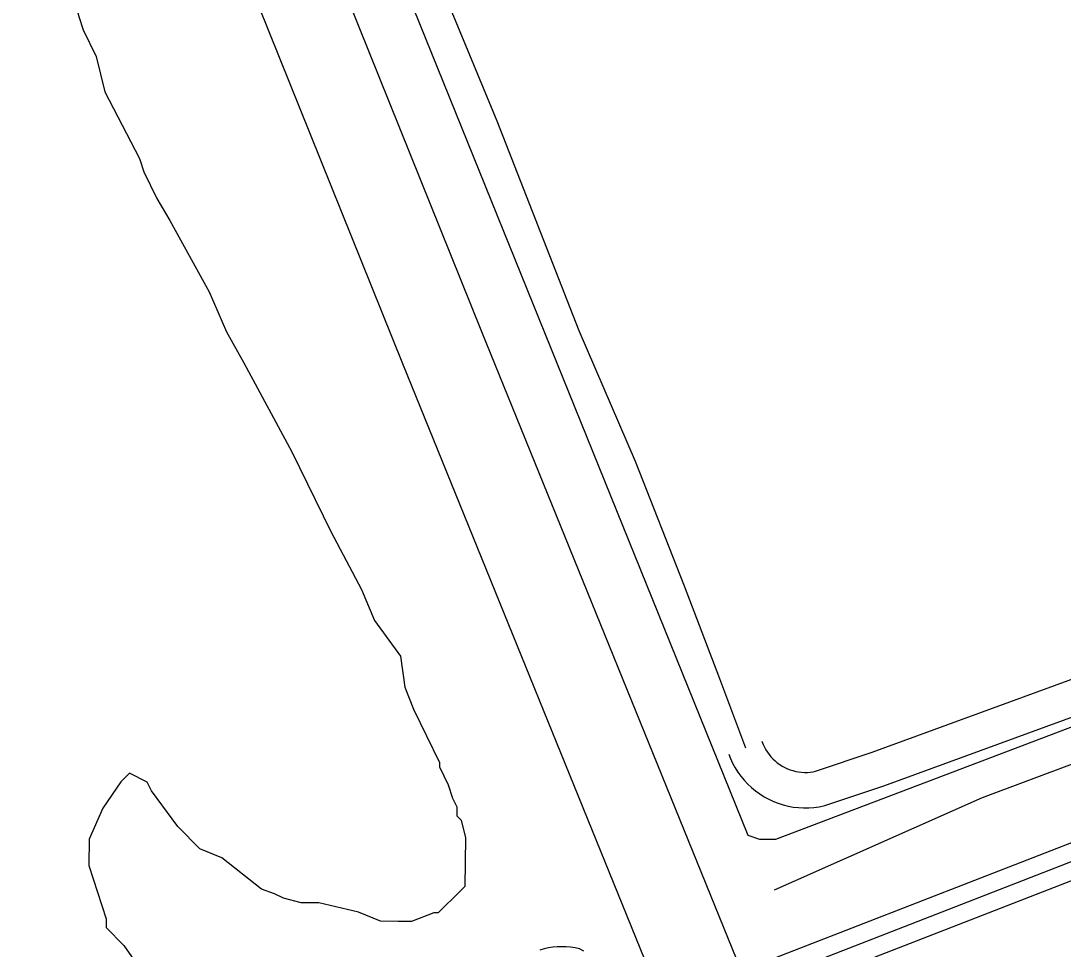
# Model space of a CAD drawing. Extents: x 3694830 to 3732949, y 415201 to 440970.
# Drawn here: x 3710912 to 3711792, y 427603 to 428387 of the extents above; entities that cross this region are included whole.
import ezdxf

# ---------------------------------------------------------------- set-up
doc = ezdxf.new("R2010")
doc.units = 0
for name, color, linetype in [('V-ROAD-CNTR', 7, 'Continuous'), ('V-SITE-OTLN', 7, 'Continuous'), ('V-SITE-VEGE', 7, 'Continuous'), ('V-TOPO-SHOR', 7, 'Continuous')]:
    doc.layers.add(name, color=color, linetype=linetype)

msp = doc.modelspace()

# ---------------------------------------------------------------- linework, layer by layer
at = {"layer": 'V-ROAD-CNTR'}
for points in [[(3710797.87, 429373.97), (3711300.64, 428124.66), (3711527.17, 427566.78), (3711704.8, 427131.03)], [(3710731.19, 429347.14), (3711234, 428097.72), (3711460.59, 427539.69), (3711638.24, 427103.9)], [(3711262.8, 428425.91), (3711313.51, 428302.77), (3711382.75, 428125.54), (3711430.4, 428015.13), (3711471.74, 427910.06), (3711501.7, 427831.53), (3711523.38, 427773.17)], [(3711520.11, 427584.75), (3711864.83, 427718.81), (3712550.43, 427979.16), (3713058.65, 428172.44)], [(3711525.55, 427570.77), (3711870.21, 427704.81), (3712555.76, 427965.14), (3713063.98, 428158.42)], [(3711537.35, 427778.63), (3711538.42, 427775.89), (3711539.47, 427773.65), (3711540.65, 427771.49), (3711541.97, 427769.4), (3711543.42, 427767.4), (3711544.99, 427765.5), (3711546.68, 427763.7), (3711548.48, 427762), (3711550.38, 427760.43), (3711552.38, 427758.99), (3711554.47, 427757.67), (3711556.64, 427756.49), (3711558.88, 427755.45), (3711561.18, 427754.55), (3711563.53, 427753.8), (3711565.93, 427753.2), (3711568.35, 427752.76), (3711570.81, 427752.47), (3711573.28, 427752.33), (3711575.74, 427752.36), (3711578.21, 427752.54), (3711580.65, 427752.87), (3711582.61, 427753.27), (3711630.34, 427769.39), (3711822.06, 427839.44)], [(3711509.41, 427767.72), (3711510.83, 427764.08), (3711512.68, 427760.11), (3711514.78, 427756.27), (3711517.11, 427752.57), (3711519.68, 427749.03), (3711522.47, 427745.65), (3711525.46, 427742.46), (3711528.65, 427739.47), (3711532.03, 427736.68), (3711535.58, 427734.12), (3711539.28, 427731.79), (3711543.12, 427729.69), (3711547.09, 427727.85), (3711551.16, 427726.26), (3711555.34, 427724.93), (3711559.58, 427723.87), (3711563.89, 427723.08), (3711568.23, 427722.56), (3711572.6, 427722.33), (3711576.98, 427722.37), (3711581.34, 427722.69), (3711585.68, 427723.28), (3711590.42, 427724.24), (3711640.29, 427741.08), (3711832.66, 427811.37)], [(3711530.99, 427556.79), (3711865.39, 427686.84)], [(3711387.02, 427601.38), (3711383.3, 427603.32), (3711379.61, 427604.07), (3711375.88, 427604.61), (3711372.13, 427604.93), (3711368.36, 427605.03), (3711364.6, 427604.91), (3711360.85, 427604.57), (3711357.13, 427604), (3711353.45, 427603.22), (3711349.83, 427602.22)]]:
    msp.add_lwpolyline(points, dxfattribs=at)
at = {"layer": 'V-SITE-OTLN'}
msp.add_lwpolyline([(3713417.81, 428405.99), (3711548.71, 427695.64), (3711535.55, 427695.76), (3711525.71, 427699.14), (3711238.46, 428410.05), (3711122.2, 428694.03), (3711021.7, 428946.3), (3710913.68, 429219.94), (3710816.6, 429466), (3710754.04, 429605.55), (3710668.66, 429850.21), (3710561.9, 430083.21), (3710491.47, 430254.85), (3710471.65, 430309.29), (3710425.94, 430443.33), (3710357.41, 430686.1), (3710313.44, 430893.16)], dxfattribs=at)
at = {"layer": 'V-SITE-VEGE'}
for points in [[(3710902.54, 428559.52), (3710928.45, 428533.14), (3710928.35, 428521.94), (3710939.25, 428488.22), (3710942.72, 428458.31), (3710960.79, 428390.91), (3710964.43, 428379.67), (3710975.44, 428357.16), (3710982.64, 428327.22), (3711012.02, 428270.92), (3711015.65, 428259.68), (3711026.66, 428237.18), (3711037.7, 428218.4), (3711070.78, 428158.34), (3711085.42, 428124.59), (3711100.12, 428098.31), (3711140.54, 428023.25), (3711173.56, 427955.72), (3711199.27, 427906.92), (3711210.24, 427880.68), (3711232.38, 427850.6), (3711235.88, 427824.42), (3711243.19, 427805.68), (3711265.19, 427760.66)], [(3711265.19, 427760.66), (3711265.16, 427756.93), (3711272.5, 427741.92), (3711276.13, 427730.68), (3711279.8, 427723.18), (3711279.73, 427715.71), (3711283.44, 427711.94), (3711287.04, 427696.96), (3711286.67, 427655.88), (3711282.9, 427652.18), (3711264.06, 427633.67), (3711260.32, 427633.7), (3711241.58, 427626.4), (3711230.38, 427626.5), (3711215.44, 427626.63), (3711196.83, 427634.27), (3711163.28, 427642.04), (3711159.54, 427642.07), (3711148.34, 427642.17), (3711133.43, 427646.04), (3711126, 427649.84), (3711114.83, 427653.68), (3711081.45, 427680.13), (3711062.84, 427687.76), (3711044.33, 427706.6), (3711022.19, 427736.68), (3711018.52, 427744.19), (3711003.64, 427751.79), (3710996.11, 427744.39), (3710980.97, 427722.11), (3710969.53, 427696.07), (3710969.33, 427673.66), (3710983.87, 427628.7), (3710983.8, 427621.23), (3710998.61, 427606.16), (3711017.05, 427579.85)]]:
    msp.add_lwpolyline(points, dxfattribs=at)
at = {"layer": 'V-TOPO-SHOR'}
msp.add_lwpolyline([(3711547.94, 427653.04), (3711723.48, 427731.12), (3712066.56, 427859.52), (3712353.77, 427968.31), (3712655.72, 428082.38), (3713001.9, 428212.29), (3713363.67, 428354.44), (3713641.57, 428461)], dxfattribs=at)

doc.saveas('drawing.dxf')
